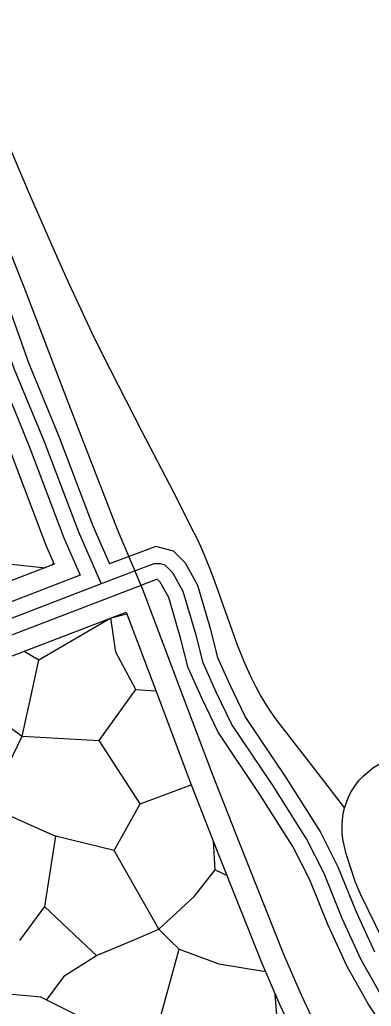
# Model space of a CAD drawing. Extents: x -64005 to -55000, y -89025 to -80000.
# Drawn here: x -56038 to -55813, y -87561 to -86930 of the extents above; entities that cross this region are included whole.
import ezdxf

# ---------------------------------------------------------------- set-up
doc = ezdxf.new("R2010")
doc.units = 0
doc.header["$LTSCALE"] = 32
doc.linetypes.add('LONG_DASHED', pattern=[7.5, 6, -1.5])
for name, color, linetype, lineweight in [('19', 7, 'Continuous', 25), ('24', 7, 'Continuous', 25), ('39', 7, 'LONG_DASHED', 25), ('7', 7, 'Continuous', 13), ('8', 7, 'Continuous', 25)]:
    doc.layers.add(name, color=color, linetype=linetype, lineweight=lineweight)

msp = doc.modelspace()

# ---------------------------------------------------------------- linework, layer by layer
at = {"layer": '19'}
for p, q in [((-56017.1, -87278.7), (-56016.19, -87277.03)), ((-55979.28, -87312.38), (-55969.29, -87309.85)), ((-55963.56, -87358.23), (-55950.71, -87359.1)), ((-55960.62, -87431.4), (-55928.01, -87419.34)), ((-55912.62, -87473.7), (-55905.1, -87477.28)), ((-56021.82, -87497.05), (-55998.82, -87518.73)), ((-55948.73, -87511.58), (-55941.48, -87518.73))]:
    msp.add_line(p, q, dxfattribs=at)
for points in [[(-56277.81, -86966.58), (-56267.48, -86961.5), (-56250.03, -86953.31), (-56238.61, -86949.01), (-56226.21, -86944.02), (-56221.56, -86942.64), (-56218.79, -86942.28), (-56175.76, -86940.96), (-56144.27, -86942.2), (-56142.31, -86947.24), (-56123.49, -86998.78), (-56105.17, -87045.78), (-56091.19, -87085.65), (-56074.79, -87126.49), (-56062.23, -87161.45), (-56043.08, -87207.81), (-56021.06, -87265.83), (-56015.7, -87278.16), (-56163.42, -87334.84)], [(-56082.46, -87237.51), (-56059.12, -87276.29), (-56021.37, -87280.33)], [(-56051.83, -87551.3), (-56057.68, -87547.06), (-56058.77, -87545.51), (-56061.48, -87536.59), (-56067.62, -87515.07), (-56069.25, -87492.99), (-56067.35, -87457.59), (-56068.83, -87439.32), (-56074.3, -87422.95), (-56083.67, -87407.52), (-56105.12, -87387.47), (-56128.13, -87373.59), (-56131.71, -87370.88), (-55969.72, -87308.71)], [(-55969.72, -87308.71), (-55947.15, -87368.52), (-55928.69, -87417.62), (-55911.33, -87461.58), (-55882.82, -87533.41), (-55871.51, -87559.58), (-55847.24, -87611.19), (-55828.63, -87650.66), (-55820.36, -87667.26), (-55814.57, -87678.19), (-55802.4, -87699.74)], [(-56036.22, -87388.2), (-55986.91, -87390.84), (-55963.56, -87358.23), (-55976.35, -87334.44), (-55979.42, -87312.43)], [(-56034.99, -87333.76), (-56025.65, -87339.3), (-55979.52, -87312.47)], [(-56078.94, -87357.8), (-56036.22, -87388.2), (-56030.94, -87363.97), (-56025.65, -87339.3)], [(-56057.5, -87433.16), (-56047.37, -87411.13), (-56036.22, -87388.2)], [(-55977.35, -87461.36), (-55960.62, -87431.4), (-55986.91, -87390.84)], [(-56057.5, -87433.16), (-56014.78, -87452.11), (-56021.82, -87497.05), (-56037.94, -87518.73)], [(-55965.67, -87518.73), (-55948.73, -87511.58), (-55977.35, -87461.36), (-56014.78, -87452.11)], [(-55948.73, -87511.58), (-55925.83, -87490.44), (-55912.62, -87473.7), (-55913.83, -87455.25)], [(-55998.82, -87518.73), (-55988.57, -87528.36), (-55965.67, -87518.73)], [(-55975.61, -87590.18), (-55952.61, -87585.67), (-55935.75, -87524.37), (-55941.48, -87518.73)], [(-55935.75, -87524.37), (-55910.43, -87533.71), (-55880.57, -87538.62)], [(-56020.6, -87556.98), (-56009, -87541.26), (-55988.57, -87528.36)], [(-55778.15, -87984.17), (-55788.49, -87960.16), (-55793, -87944.21), (-55801.89, -87911.81), (-55804.76, -87874.94), (-55806.71, -87847.27), (-55810.06, -87823.8), (-55810.36, -87814.22), (-55808.33, -87791.02), (-55812.03, -87769.24), (-55816.1, -87754.33), (-55825.02, -87732.48), (-55843.07, -87704.78), (-55861.94, -87680.87), (-55880.93, -87663.65), (-55905.67, -87647.29), (-55939.88, -87623.51), (-55959.74, -87608.02), (-55966.71, -87599.38), (-55978.35, -87587.34), (-55998.59, -87567.98), (-56024.34, -87555.11), (-56042.69, -87553.33), (-56051.83, -87551.3)], [(-55854.59, -87595.55), (-55871.38, -87590.11), (-55874.31, -87553.11)]]:
    msp.add_lwpolyline(points, dxfattribs=at)
at = {"layer": '24'}
for points in [[(-56043.64, -87012.81), (-56031.77, -87040.81), (-56023.73, -87059.46), (-56012.79, -87084.27), (-56006.41, -87098.39), (-55998.97, -87114.46), (-55990.26, -87132.74), (-55979.99, -87153.49), (-55969.93, -87173.18), (-55959.76, -87192.78), (-55939.39, -87231.93), (-55926.05, -87258.14), (-55924, -87262.34), (-55922.05, -87266.59), (-55918.37, -87275.21), (-55916.05, -87281.05), (-55913.11, -87288.9), (-55901.91, -87320.61), (-55898.59, -87329.59), (-55894.56, -87339.71), (-55892.27, -87345.03), (-55889.7, -87350.62), (-55886.78, -87356.48), (-55883.45, -87362.6), (-55879.6, -87368.96), (-55877.49, -87372.17), (-55875.21, -87375.42), (-55872.75, -87378.71), (-55851.36, -87406.41), (-55829.96, -87434.1)], [(-55829.96, -87434.1), (-55827.64, -87427.58), (-55826.05, -87424.38), (-55823.08, -87419.68), (-55820.27, -87416.11), (-55818.31, -87413.96), (-55812, -87408.52), (-55807.46, -87405.7), (-55802.68, -87403.49), (-55799.37, -87402.33), (-55792.47, -87400.73), (-55779.96, -87398.93), (-55764.31, -87397.46), (-55750.19, -87397.07), (-55705.72, -87397.46)], [(-55829.96, -87434.1), (-55827.64, -87427.58), (-55826.05, -87424.38), (-55823.08, -87419.68), (-55820.27, -87416.11), (-55818.31, -87413.96), (-55812, -87408.52), (-55807.46, -87405.7), (-55802.68, -87403.49), (-55799.37, -87402.33), (-55792.47, -87400.73), (-55779.96, -87398.93), (-55764.31, -87397.46), (-55750.19, -87397.07), (-55705.72, -87397.46)], [(-55790.8, -87548.46), (-55819.44, -87489.66), (-55823.12, -87481.08), (-55828.91, -87463.42), (-55830.84, -87454.97), (-55831.35, -87450.63), (-55831.48, -87444.03), (-55830.71, -87437.4), (-55829.96, -87434.1)]]:
    msp.add_lwpolyline(points, dxfattribs=at)
at = {"layer": '39'}
msp.add_line((-55985.68, -87290.73), (-56174.58, -87363.22), dxfattribs=at)
for points in [[(-56277.54, -86941.36), (-56258.78, -86932.57), (-56246.77, -86928.04), (-56233.65, -86922.76), (-56226.25, -86920.55), (-56220.59, -86919.82), (-56175.66, -86918.43), (-56140.28, -86919.84), (-56129.3, -86920.26), (-56128.11, -86921.7), (-56121.25, -86939.3), (-56102.43, -86990.84), (-56084.06, -87037.97), (-56070.13, -87077.73), (-56053.75, -87118.49), (-56041.24, -87153.34), (-56022.16, -87199.51), (-56000.22, -87257.34), (-55985.68, -87290.73)], [(-55951.93, -87277.88), (-55963.26, -87282.13), (-55985.68, -87290.73)], [(-55806.18, -87554.2), (-55819.4, -87530.85), (-55831.5, -87504.68), (-55843.04, -87475.98), (-55854.3, -87453.74), (-55875.69, -87419.98), (-55902.14, -87380.59), (-55911.99, -87360.04), (-55920.43, -87341.19), (-55924.93, -87323.46), (-55933.1, -87295.6), (-55939.85, -87283.5), (-55944.63, -87278.72), (-55947.73, -87277.88), (-55951.93, -87277.88)]]:
    msp.add_lwpolyline(points, dxfattribs=at)
at = {"layer": '7', "lineweight": 25}
msp.add_lwpolyline([(-56109.63, -86910.7), (-56092.23, -86956.22), (-56067.18, -87020.68), (-56035.14, -87100.6), (-56007.88, -87172.06), (-55975.46, -87255.67), (-55959.26, -87293.98), (-55933.11, -87363.23), (-55914.69, -87412.22), (-55897.38, -87456.05), (-55869.02, -87527.51), (-55857.78, -87553.54), (-55833.64, -87604.87), (-55815.22, -87643.92), (-55807.08, -87660.24)], dxfattribs=at)
at = {"layer": '8', "linetype": 'LONG_DASHED'}
for p, q in [((-55950.67, -87266.73), (-55980.38, -87277.87)), ((-55999.03, -87285.15), (-56170.63, -87350.99))]:
    msp.add_line(p, q, dxfattribs=at)
at = {"layer": '8'}
for points in [[(-56124.42, -86910.44), (-56119.37, -86916.59), (-56111.89, -86935.77), (-56093.07, -86987.31), (-56074.69, -87034.49), (-56060.77, -87074.21), (-56044.4, -87114.93), (-56031.91, -87149.74), (-56012.86, -87195.83), (-55990.96, -87253.57), (-55980.38, -87277.87)], [(-55810.5, -87526.28), (-55822.32, -87500.71), (-55833.92, -87471.85), (-55845.59, -87448.8), (-55867.3, -87414.52), (-55893.43, -87375.62), (-55902.92, -87355.83), (-55910.95, -87337.89), (-55915.28, -87320.82), (-55923.82, -87291.71), (-55931.79, -87277.41), (-55939.44, -87269.76), (-55950.67, -87266.73)], [(-55949.76, -87287.74), (-55959.71, -87291.48), (-56157.19, -87367.26)]]:
    msp.add_lwpolyline(points, dxfattribs=at)
at = {"layer": '8', "linetype": 'LONG_DASHED'}
for points in [[(-56135.6, -86930.02), (-56130.61, -86942.83), (-56111.79, -86994.37), (-56093.44, -87041.44), (-56079.49, -87081.24), (-56063.1, -87122.05), (-56050.57, -87156.94), (-56031.46, -87203.19), (-56009.48, -87261.12), (-55999.03, -87285.15)], [(-55792.95, -87591.93), (-55814.7, -87559.45), (-55828.3, -87535.42), (-55840.68, -87508.65), (-55852.16, -87480.11), (-55863.02, -87458.68), (-55884.07, -87425.44), (-55910.85, -87385.56), (-55921.06, -87364.25), (-55929.91, -87344.49), (-55934.58, -87326.1), (-55942.38, -87299.49), (-55947.91, -87289.59), (-55949.76, -87287.74)]]:
    msp.add_lwpolyline(points, dxfattribs=at)

doc.saveas('drawing.dxf')
